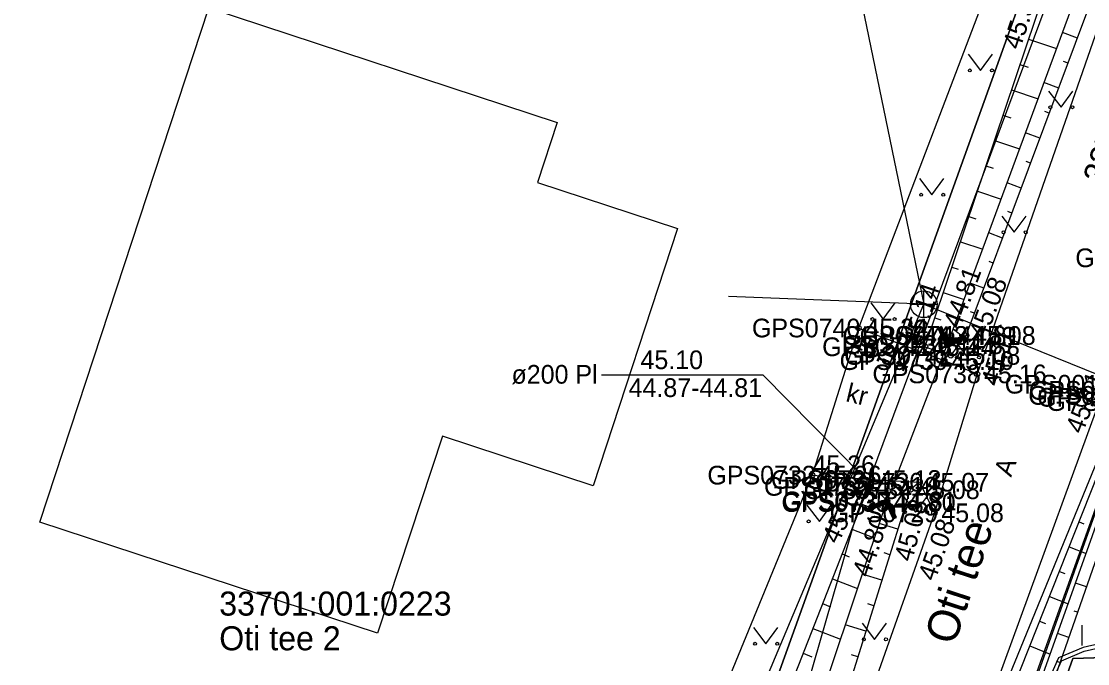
# Model space of a CAD drawing. Extents: x 551623 to 559850, y 6561220 to 6567135.
# Drawn here: x 557102.77 to 557142.7, y 6565653.58 to 6565677.64 of the extents above; entities that cross this region are included whole.
import ezdxf

# ---------------------------------------------------------------- set-up
doc = ezdxf.new("R2010")
doc.units = 0
for name, color, linetype in [('HALJASTUS', 7, 'Continuous'), ('Hoone Elu- või ühiskondlik hoone', 7, 'Continuous'), ('KKAEV', 7, 'Continuous'), ('KORGUS-EH2000', 7, 'Continuous'), ('KPOHULIIN', 7, 'Continuous'), ('KTRASS', 7, 'Continuous'), ('MOOTKORG-EH2000', 7, 'Continuous'), ('MOOTMPUNKT', 7, 'Continuous'), ('MOOTNR', 7, 'Continuous'), ('MOOTPIIR', 7, 'Continuous'), ('MPKAABEL', 7, 'Continuous'), ('MPOHULIIN', 7, 'Continuous'), ('PIIR', 7, 'Continuous'), ('RELJEEF', 7, 'Continuous'), ('TEE', 7, 'Continuous'), ('TRUUP', 7, 'Continuous'), ('VTRASS', 7, 'Continuous')]:
    doc.layers.add(name, color=color, linetype=linetype)

msp = doc.modelspace()

# ---------------------------------------------------------------- linework, layer by layer
at = {"layer": 'HALJASTUS'}
for p, q in [((557138.225, 6565676.406), (557138.688, 6565675.799)), ((557138.688, 6565675.799), (557139.134, 6565676.406)), ((557141.238, 6565675.027), (557141.702, 6565674.42)), ((557141.702, 6565674.42), (557142.147, 6565675.027)), ((557136.402, 6565671.75), (557136.865, 6565671.144)), ((557136.865, 6565671.144), (557137.311, 6565671.75)), ((557139.489, 6565670.343), (557139.952, 6565669.736)), ((557139.952, 6565669.736), (557140.398, 6565670.343)), ((557134.578, 6565667.095), (557135.042, 6565666.488)), ((557135.042, 6565666.488), (557135.487, 6565667.095)), ((557137.739, 6565665.659), (557138.203, 6565665.052)), ((557138.203, 6565665.052), (557138.648, 6565665.659)), ((557135.793, 6565659.861), (557136.257, 6565659.254)), ((557136.257, 6565659.254), (557136.702, 6565659.861)), ((557132.189, 6565659.518), (557132.653, 6565658.911)), ((557132.653, 6565658.911), (557133.098, 6565659.518)), ((557134.256, 6565655.103), (557134.719, 6565654.496)), ((557134.719, 6565654.496), (557135.165, 6565655.103)), ((557142.484, 6565655.027), (557142.484, 6565654.266)), ((557130.185, 6565654.937), (557130.648, 6565654.33)), ((557130.648, 6565654.33), (557131.094, 6565654.937))]:
    msp.add_line(p, q, dxfattribs=at)
for centre in [(557138.287, 6565675.799), (557139.116, 6565675.799), (557141.301, 6565674.42), (557142.129, 6565674.42), (557136.464, 6565671.144), (557137.293, 6565671.144), (557139.551, 6565669.736), (557140.38, 6565669.736), (557134.641, 6565666.488), (557135.469, 6565666.488), (557137.802, 6565665.052), (557138.63, 6565665.052), (557135.856, 6565659.254), (557136.685, 6565659.254), (557132.252, 6565658.911), (557133.08, 6565658.911), (557130.247, 6565654.33), (557131.076, 6565654.33), (557134.318, 6565654.496), (557135.147, 6565654.496)]:
    msp.add_circle(centre, 0.055, dxfattribs=at)
at = {"layer": 'Hoone Elu- või ühiskondlik hoone'}
msp.add_lwpolyline([(557127.344, 6565669.874), (557124.187, 6565660.245), (557118.541, 6565662.104), (557116.113, 6565654.725), (557103.466, 6565658.883), (557109.8, 6565678.141), (557122.835, 6565673.853), (557122.094, 6565671.601)], close=True, dxfattribs=at)
at = {"layer": 'KKAEV'}
for p, q in [((557136.565, 6565666.541), (557136.565, 6565667.541)), ((557136.065, 6565667.041), (557137.065, 6565667.041))]:
    msp.add_line(p, q, dxfattribs=at)
msp.add_circle((557136.565, 6565667.041), 0.5, dxfattribs=at)
at = {"layer": 'KORGUS-EH2000'}
for centre in [(557134.119, 6565666.153), (557137.579, 6565665.869), (557138.148, 6565665.874), (557136.608, 6565665.451), (557138.558, 6565664.435), (557132.379, 6565660.644), (557134.499, 6565660.224), (557136.055, 6565660.097), (557135.153, 6565659.62), (557136.96, 6565659.233)]:
    msp.add_circle(centre, 0.1, dxfattribs=at)
at = {"layer": 'KPOHULIIN'}
msp.add_lwpolyline([(557033.153, 6565351.076), (557050.554, 6565399.565), (557067.065, 6565445.505), (557084.207, 6565493.616), (557103.697, 6565548.895), (557103.697, 6565548.895), (557136.898, 6565642.401), (557153.703, 6565689.258)], dxfattribs=at)
at = {"layer": 'KTRASS'}
for points in [[(557133.942, 6565679.746), (557136.565, 6565667.041)], [(557026.803, 6565375.144), (557032.863, 6565383.722), (557042.439, 6565408.103), (557054.708, 6565437.366), (557065.159, 6565467.183), (557074.882, 6565496.793), (557085.218, 6565523.93), (557095.541, 6565553.264), (557105.806, 6565584.058), (557113.235, 6565607.969), (557122.948, 6565634.671), (557136.565, 6565667.041), (557148.593, 6565662.181)], [(557136.565, 6565667.041), (557129.25, 6565667.339)]]:
    msp.add_lwpolyline(points, dxfattribs=at)
at = {"layer": 'MOOTMPUNKT'}
for centre in [(557134.119, 6565666.153), (557137.579, 6565665.869), (557138.148, 6565665.874), (557136.608, 6565665.451), (557137.444, 6565665.528), (557137.33, 6565664.933), (557137.574, 6565665.127), (557138.558, 6565664.435), (557132.379, 6565660.644), (557134.499, 6565660.224), (557134.622, 6565660.48), (557136.406, 6565660.379), (557136.055, 6565660.097), (557135.153, 6565659.62), (557135.189, 6565659.679), (557136.96, 6565659.233)]:
    msp.add_circle(centre, 0.1, dxfattribs=at)
at = {"layer": 'MOOTPIIR'}
msp.add_lwpolyline([(557139.744, 6565680.935), (557134.119, 6565666.153), (557132.379, 6565660.644), (557125.645, 6565644.222), (557124.398, 6565640.179), (557120.444, 6565626.791), (557116.396, 6565618.485), (557110.204, 6565599.022), (557106.621, 6565589.829), (557104.252, 6565584.831), (557099.902, 6565572.968), (557091.714, 6565547.834), (557091.204, 6565546.398), (557089.975, 6565543.016), (557089.03, 6565541.834), (557085.345, 6565527.333)], dxfattribs=at)
at = {"layer": 'MPKAABEL'}
for points in [[(557187.456, 6565599.606), (557177.403, 6565625.401), (557172.528, 6565638.343), (557171.411, 6565642.887), (557167.901, 6565652.074), (557166.974, 6565655.503), (557165.736, 6565659.294), (557164.874, 6565659.594), (557157.078, 6565657.517), (557142.525, 6565654.193), (557141.608, 6565653.807), (557141.26, 6565653.022), (557136.914, 6565641.202), (557134.897, 6565635.657), (557131.035, 6565624.808), (557126.58, 6565612.013), (557124.657, 6565607.634)], [(557124.798, 6565607.582), (557126.72, 6565611.959), (557131.176, 6565624.758), (557135.038, 6565635.606), (557137.055, 6565641.15), (557141.399, 6565652.966), (557141.721, 6565653.692), (557142.571, 6565654.05), (557157.114, 6565657.371), (557164.868, 6565659.437), (557165.617, 6565659.177), (557166.831, 6565655.46), (557167.758, 6565652.029), (557171.268, 6565642.841), (557172.386, 6565638.297), (557177.262, 6565625.348), (557187.324, 6565599.533)]]:
    msp.add_lwpolyline(points, dxfattribs=at)
at = {"layer": 'MPOHULIIN'}
msp.add_lwpolyline([(557050.554, 6565399.565), (557067.065, 6565445.505), (557084.207, 6565493.616), (557103.697, 6565548.895), (557120.292, 6565595.621), (557120.292, 6565595.621), (557153.703, 6565689.258)], dxfattribs=at)
at = {"layer": 'PIIR'}
for points in [[(557143.03, 6565692.36), (557157.5, 6565654.27), (557142.14, 6565653.78), (557122.77, 6565599.28), (557106.21, 6565552.32), (557093.58, 6565515.97), (557085.1, 6565492.2), (557086.02, 6565487.88), (557073.92, 6565497.32), (557076.42, 6565497.95), (557098, 6565559.71), (557096.67, 6565561.36), (557100.66, 6565572.69), (557102.77, 6565573.26), (557114.53, 6565606.57), (557127.78, 6565643.89), (557142.97, 6565686.18)], [(557055.54, 6565690.39), (557142.97, 6565686.18), (557127.78, 6565643.89), (557048.49, 6565668.68)], [(557142.14, 6565653.78), (557157.5, 6565654.27), (557181.52, 6565590.04), (557174.05, 6565568.29), (557122.77, 6565599.28)]]:
    msp.add_lwpolyline(points, close=True, dxfattribs=at)
at = {"layer": 'RELJEEF'}
for p, q in [((557142.314, 6565677.01), (557141.754, 6565677.219)), ((557140.482, 6565676.966), (557141.531, 6565676.613)), ((557140.163, 6565676.018), (557140.47, 6565675.915)), ((557141.963, 6565676.073), (557141.797, 6565676.135)), ((557139.844, 6565675.071), (557140.84, 6565674.735)), ((557141.613, 6565675.136), (557141.063, 6565675.342)), ((557141.262, 6565674.2), (557141.099, 6565674.261)), ((557139.525, 6565674.123), (557139.816, 6565674.025)), ((557140.912, 6565673.263), (557140.373, 6565673.465)), ((557139.206, 6565673.175), (557140.15, 6565672.857)), ((557138.887, 6565672.227), (557139.162, 6565672.135)), ((557140.562, 6565672.327), (557140.402, 6565672.387)), ((557140.211, 6565671.39), (557139.683, 6565671.588)), ((557138.568, 6565671.279), (557139.459, 6565670.98)), ((557138.25, 6565670.332), (557138.509, 6565670.244)), ((557139.861, 6565670.453), (557139.704, 6565670.512)), ((557139.51, 6565669.517), (557138.992, 6565669.711)), ((557137.931, 6565669.384), (557138.769, 6565669.102)), ((557139.16, 6565668.58), (557139.006, 6565668.638)), ((557137.612, 6565668.436), (557137.855, 6565668.354)), ((557138.81, 6565667.644), (557138.302, 6565667.834)), ((557137.293, 6565667.488), (557138.078, 6565667.224)), ((557138.459, 6565666.707), (557138.309, 6565666.763)), ((557136.974, 6565666.54), (557137.202, 6565666.464)), ((557137.414, 6565665.181), (557137.681, 6565665.979)), ((557138.08, 6565665.786), (557137.666, 6565666.104)), ((557134.237, 6565659.558), (557134.475, 6565659.464)), ((557133.872, 6565658.627), (557134.71, 6565658.298)), ((557135.592, 6565658.618), (557134.891, 6565658.838)), ((557142.376, 6565658.894), (557142.556, 6565658.823)), ((557142.007, 6565657.965), (557142.642, 6565657.713)), ((557133.507, 6565657.696), (557133.772, 6565657.591)), ((557135.294, 6565657.664), (557135.078, 6565657.731)), ((557141.638, 6565657.035), (557141.838, 6565656.956)), ((557133.141, 6565656.765), (557134.075, 6565656.399)), ((557134.995, 6565656.709), (557134.256, 6565656.941)), ((557142.65, 6565656.456), (557142.245, 6565656.598)), ((557132.776, 6565655.834), (557133.07, 6565655.719)), ((557134.697, 6565655.755), (557134.469, 6565655.826)), ((557141.269, 6565656.106), (557141.97, 6565655.828)), ((557142.32, 6565655.512), (557142.197, 6565655.555)), ((557134.398, 6565654.801), (557133.621, 6565655.044)), ((557140.9, 6565655.176), (557141.12, 6565655.089)), ((557132.411, 6565654.903), (557133.439, 6565654.5)), ((557141.99, 6565654.568), (557141.573, 6565654.714)), ((557140.532, 6565654.247), (557141.298, 6565653.943)), ((557132.045, 6565653.972), (557132.368, 6565653.846)), ((557134.099, 6565653.846), (557133.861, 6565653.921)), ((557141.66, 6565653.624), (557141.533, 6565653.668))]:
    msp.add_line(p, q, dxfattribs=at)
for points in [[(557141.12, 6565678.862), (557136.608, 6565665.451), (557137.574, 6565665.127), (557138.148, 6565665.874), (557142.818, 6565678.356), (557143.239, 6565679.796), (557144.28, 6565684.505), (557144.728, 6565688.168), (557143.983, 6565692.442), (557138.268, 6565703.54), (557137.672, 6565703.194), (557143.149, 6565692.173), (557143.968, 6565688.129), (557142.927, 6565684.814), (557141.616, 6565680.28), (557141.12, 6565678.862)], [(557137.579, 6565665.869), (557142.239, 6565678.539), (557142.703, 6565679.815), (557143.878, 6565684.579), (557144.386, 6565688.168), (557143.739, 6565692.424), (557138.1, 6565703.311)], [(557124.076, 6565603.072), (557124.096, 6565603.157), (557130.516, 6565620.457), (557135.12, 6565634.931), (557135.468, 6565636.451), (557134.49, 6565637.447), (557134.84, 6565639.328), (557135.645, 6565639.532), (557137.301, 6565642.571), (557136.738, 6565644.685), (557144.255, 6565663.632), (557146.157, 6565668.781), (557146.912, 6565669.427), (557147.115, 6565668.406), (557145.074, 6565663.399), (557138.372, 6565644.21), (557138.236, 6565642.211), (557137.278, 6565639.44), (557137.811, 6565639.662), (557139.302, 6565639.392)], [(557135.507, 6565638.291), (557137.218, 6565637.506), (557136.455, 6565639.314), (557137.706, 6565642.286), (557137.856, 6565644.285), (557144.726, 6565663.559), (557146.912, 6565669.427)], [(557136.406, 6565660.379), (557136.055, 6565660.097), (557131.713, 6565646.218), (557130.461, 6565642.875), (557129.168, 6565641.141), (557128.637, 6565639.497), (557127.995, 6565636.032), (557124.19, 6565626.311)], [(557134.622, 6565660.48), (557134.499, 6565660.224), (557129.223, 6565646.78), (557127.948, 6565644.018), (557125.645, 6565644.222)], [(557135.153, 6565659.62), (557130.746, 6565646.453), (557129.171, 6565643.174), (557127.3, 6565640.827)]]:
    msp.add_lwpolyline(points, dxfattribs=at)
at = {"layer": 'TEE'}
for points in [[(557143.358, 6565678.174), (557138.558, 6565664.435), (557136.96, 6565659.233), (557132.351, 6565646.148), (557129.9, 6565639.419), (557125.021, 6565626.31), (557121.502, 6565616.551), (557117.747, 6565605.465), (557114.535, 6565597.096), (557113.397, 6565596.47), (557110.079, 6565587.319), (557110.691, 6565586.826), (557109.779, 6565583.198), (557104.291, 6565567.464), (557095.848, 6565544.395), (557094.385, 6565540.223), (557089.288, 6565525.984)], [(557136.362, 6565644.832), (557144.135, 6565663.819), (557147.076, 6565671.725), (557147.773, 6565673.36), (557149.544, 6565674.837), (557150.862, 6565675.663), (557153.025, 6565675.538)], [(557092.088, 6565511.985), (557090.727, 6565512.907), (557089.23, 6565514.428), (557091.324, 6565520.351), (557091.733, 6565520.689), (557092.882, 6565523.804), (557092.721, 6565524.388), (557097.215, 6565535.867), (557101.757, 6565547.928), (557103.641, 6565553.302), (557108.597, 6565566.722), (557113.999, 6565581.937), (557115.285, 6565585.504), (557119.495, 6565597.655), (557120.533, 6565600.365), (557121.605, 6565603.738), (557128.082, 6565621.715), (557134.236, 6565638.871), (557136.362, 6565644.832), (557143.373, 6565664.048), (557146.52, 6565672.286)], [(557134.119, 6565666.153), (557137.33, 6565664.933), (557138.558, 6565664.435)], [(557132.379, 6565660.644), (557134.622, 6565660.48), (557136.406, 6565660.379), (557136.96, 6565659.233)]]:
    msp.add_lwpolyline(points, dxfattribs=at)
at = {"layer": 'TRUUP'}
for p, q in [((557137.222, 6565666.204), (557137.092, 6565666.146)), ((557137.221, 6565666.203), (557137.206, 6565665.889)), ((557137.222, 6565666.204), (557137.48, 6565665.622)), ((557137.092, 6565666.146), (557137.408, 6565665.434)), ((557137.119, 6565666.158), (557137.116, 6565666.093)), ((557137.144, 6565666.169), (557137.138, 6565666.042)), ((557137.157, 6565666.175), (557137.444, 6565665.528)), ((557137.17, 6565666.18), (557137.161, 6565665.991)), ((557137.196, 6565666.192), (557137.183, 6565665.94)), ((557137.244, 6565666.155), (557137.228, 6565665.839)), ((557137.266, 6565666.104), (557137.251, 6565665.788)), ((557137.289, 6565666.053), (557137.273, 6565665.737)), ((557137.311, 6565666.002), (557137.296, 6565665.686)), ((557137.334, 6565665.951), (557137.318, 6565665.635)), ((557137.356, 6565665.901), (557137.341, 6565665.585)), ((557137.379, 6565665.85), (557137.363, 6565665.534)), ((557137.444, 6565665.528), (557138.09, 6565665.815)), ((557137.48, 6565665.622), (557138.061, 6565665.88)), ((557137.903, 6565665.81), (557137.895, 6565665.65)), ((557137.928, 6565665.821), (557137.92, 6565665.662)), ((557137.954, 6565665.832), (557137.946, 6565665.673)), ((557137.979, 6565665.844), (557137.972, 6565665.685)), ((557138.005, 6565665.855), (557137.997, 6565665.696)), ((557138.031, 6565665.866), (557138.023, 6565665.707)), ((557138.056, 6565665.878), (557138.048, 6565665.719)), ((557138.061, 6565665.88), (557138.119, 6565665.75)), ((557138.079, 6565665.839), (557138.074, 6565665.73)), ((557137.402, 6565665.799), (557137.386, 6565665.483)), ((557137.408, 6565665.434), (557138.119, 6565665.75)), ((557137.424, 6565665.748), (557137.409, 6565665.435)), ((557137.447, 6565665.698), (557137.434, 6565665.446)), ((557137.469, 6565665.647), (557137.46, 6565665.458)), ((557137.493, 6565665.628), (557137.485, 6565665.469)), ((557137.519, 6565665.639), (557137.511, 6565665.48)), ((557137.544, 6565665.651), (557137.537, 6565665.492)), ((557137.57, 6565665.662), (557137.562, 6565665.503)), ((557137.596, 6565665.674), (557137.588, 6565665.514)), ((557137.621, 6565665.685), (557137.613, 6565665.526)), ((557137.647, 6565665.696), (557137.639, 6565665.537)), ((557137.672, 6565665.708), (557137.665, 6565665.548)), ((557137.698, 6565665.719), (557137.69, 6565665.56)), ((557137.724, 6565665.73), (557137.716, 6565665.571)), ((557137.749, 6565665.742), (557137.741, 6565665.582)), ((557137.775, 6565665.753), (557137.767, 6565665.594)), ((557137.8, 6565665.764), (557137.792, 6565665.605)), ((557137.826, 6565665.776), (557137.818, 6565665.616)), ((557137.852, 6565665.787), (557137.844, 6565665.628)), ((557137.877, 6565665.798), (557137.869, 6565665.639)), ((557138.102, 6565665.789), (557138.1, 6565665.741)), ((557135.225, 6565659.773), (557134.514, 6565659.457)), ((557134.572, 6565659.327), (557134.514, 6565659.457)), ((557134.531, 6565659.419), (557134.533, 6565659.466)), ((557135.189, 6565659.679), (557134.543, 6565659.392)), ((557134.554, 6565659.368), (557134.559, 6565659.477)), ((557135.153, 6565659.585), (557134.572, 6565659.327)), ((557134.577, 6565659.329), (557134.585, 6565659.489)), ((557134.602, 6565659.341), (557134.61, 6565659.5)), ((557134.628, 6565659.352), (557134.636, 6565659.511)), ((557134.654, 6565659.364), (557134.661, 6565659.523)), ((557134.679, 6565659.375), (557134.687, 6565659.534)), ((557134.705, 6565659.386), (557134.713, 6565659.545)), ((557134.73, 6565659.398), (557134.738, 6565659.557)), ((557134.756, 6565659.409), (557134.764, 6565659.568)), ((557134.781, 6565659.42), (557134.789, 6565659.58)), ((557134.807, 6565659.432), (557134.815, 6565659.591)), ((557134.833, 6565659.443), (557134.841, 6565659.602)), ((557134.858, 6565659.454), (557134.866, 6565659.614)), ((557134.884, 6565659.466), (557134.892, 6565659.625)), ((557134.909, 6565659.477), (557134.917, 6565659.636)), ((557134.935, 6565659.488), (557134.943, 6565659.648)), ((557134.961, 6565659.5), (557134.968, 6565659.659)), ((557134.986, 6565659.511), (557134.994, 6565659.67)), ((557135.012, 6565659.522), (557135.02, 6565659.682)), ((557135.037, 6565659.534), (557135.045, 6565659.693)), ((557135.063, 6565659.545), (557135.071, 6565659.704)), ((557135.089, 6565659.556), (557135.096, 6565659.716)), ((557135.114, 6565659.568), (557135.122, 6565659.727)), ((557135.14, 6565659.579), (557135.148, 6565659.738)), ((557135.411, 6565659.004), (557135.153, 6565659.585)), ((557135.164, 6565659.561), (557135.173, 6565659.75)), ((557135.186, 6565659.51), (557135.199, 6565659.761)), ((557135.476, 6565659.033), (557135.189, 6565659.679)), ((557135.209, 6565659.459), (557135.224, 6565659.772)), ((557135.541, 6565659.061), (557135.225, 6565659.773)), ((557135.231, 6565659.408), (557135.247, 6565659.724)), ((557135.254, 6565659.357), (557135.27, 6565659.673)), ((557135.277, 6565659.307), (557135.292, 6565659.623)), ((557135.299, 6565659.256), (557135.315, 6565659.572)), ((557135.322, 6565659.205), (557135.337, 6565659.521)), ((557135.344, 6565659.154), (557135.36, 6565659.47)), ((557135.367, 6565659.103), (557135.382, 6565659.419)), ((557135.389, 6565659.053), (557135.405, 6565659.369)), ((557135.411, 6565659.004), (557135.541, 6565659.061)), ((557135.412, 6565659.004), (557135.427, 6565659.318)), ((557135.437, 6565659.016), (557135.45, 6565659.267)), ((557135.463, 6565659.027), (557135.472, 6565659.216)), ((557135.489, 6565659.038), (557135.495, 6565659.166)), ((557135.514, 6565659.05), (557135.517, 6565659.115))]:
    msp.add_line(p, q, dxfattribs=at)
for points in [[(557135.189, 6565659.679), (557137.444, 6565665.528)], [(557135.189, 6565659.679), (557130.554, 6565664.386), (557124.497, 6565664.386)]]:
    msp.add_lwpolyline(points, dxfattribs=at)
at = {"layer": 'VTRASS'}
msp.add_lwpolyline([(557145.322, 6565689.495), (557134.032, 6565659.135), (557130.382, 6565646.475), (557120.112, 6565618.925), (557118.572, 6565614.685), (557109.512, 6565589.115), (557108.482, 6565586.205), (557104.61, 6565573.91), (557101.828, 6565566.771), (557100.892, 6565564.715), (557100.207, 6565563.094), (557095.302, 6565548.745), (557082.162, 6565511.115), (557077.662, 6565498.385), (557074.832, 6565487.185), (557073.992, 6565486.035), (557070.902, 6565479.045), (557049.552, 6565418.835), (557036.81, 6565383.508), (557036.652, 6565383.055), (557029.612, 6565366.205)], dxfattribs=at)

# ---------------------------------------------------------------- texts
at = {"layer": 'KORGUS-EH2000'}
for s, rotation, p in [(' 45.37', 71.4049, (557140.075, 6565676.294)), (' 44.81', 69.8085, (557137.833, 6565665.835)), (' 45.08', 69.4878, (557138.788, 6565665.457)), (' 45.14', 71.4833, (557136.347, 6565665.2)), (' 45.16', 72.9193, (557139.277, 6565663.68)), (' 45.34', 339.2025, (557133.492, 6565665.416)), (' 45.11', 69.0918, (557142.409, 6565661.911)), (' 45.12', 64.4266, (557133.238, 6565657.792)), (' 45.08', 75.0519, (557136.05, 6565657.12)), (' 44.80', 71.4963, (557134.446, 6565656.537)), (' 45.08', 70.5946, (557136.895, 6565656.396))]:
    msp.add_text(s, height=0.7, rotation=rotation, dxfattribs=at).set_placement(p)
msp.add_text(' 45.26', height=0.7, dxfattribs=at).set_placement((557132.134, 6565660.682))
at = {"layer": 'MOOTKORG-EH2000'}
for s, p in [(' 45.34', (557134.119, 6565665.803)), (' 44.81', (557137.579, 6565665.519)), (' 45.08', (557138.148, 6565665.524)), (' 44.87', (557137.444, 6565665.178)), (' 45.14', (557136.608, 6565665.101)), (' 45.08', (557137.574, 6565664.777)), (' 45.10', (557137.33, 6565664.583)), (' 45.16', (557138.558, 6565664.085)), (' 45.26', (557132.379, 6565660.294)), (' 45.13', (557134.622, 6565660.13)), (' 45.07', (557136.406, 6565660.029)), (' 45.12', (557134.499, 6565659.874)), (' 45.08', (557136.055, 6565659.747)), (' 44.80', (557135.153, 6565659.27)), (' 44.81', (557135.189, 6565659.329)), (' 45.08', (557136.96, 6565658.883))]:
    msp.add_text(s, height=0.7, dxfattribs=at).set_placement(p)
at = {"layer": 'MOOTNR'}
for s, p in [('GPS0006 ', (557142.237, 6565668.431)), ('GPS0740 ', (557130.129, 6565665.803)), ('GPS0744 ', (557133.52, 6565665.519)), ('GPS0743 ', (557134.158, 6565665.524)), ('GPS0741 ', (557132.758, 6565665.101)), ('GPS0736 ', (557133.524, 6565665.178)), ('GPS0742 ', (557133.584, 6565664.777)), ('GPS0739 ', (557133.41, 6565664.583)), ('GPS0738 ', (557134.639, 6565664.085)), ('GPS0012 ', (557139.593, 6565663.698)), ('GPS0010 ', (557140.475, 6565663.281)), ('GPS0011 ', (557140.495, 6565663.469)), ('GPS0009 ', (557140.806, 6565663.209)), ('GPS0008 ', (557141.155, 6565663.049)), ('GPS0732 ', (557128.46, 6565660.294)), ('GPS0731 ', (557130.842, 6565660.13)), ('GPS0730 ', (557132.487, 6565660.029)), ('GPS0733 ', (557130.579, 6565659.874)), ('GPS0734 ', (557132.065, 6565659.747)), ('GPS0735 ', (557131.233, 6565659.27)), ('GPS0737 ', (557131.269, 6565659.329)), ('GPS0729 ', (557133.04, 6565658.883))]:
    msp.add_text(s, height=0.7, dxfattribs=at).set_placement(p)
at = {"layer": 'PIIR'}
msp.add_text('33701:001:0218', height=0.9, rotation=71.549, dxfattribs=at).set_placement((557143.356, 6565671.496))
for s, p in [('33701:001:0223', (557110.184, 6565655.385)), ('Oti tee 2', (557110.184, 6565654.085))]:
    msp.add_text(s, height=0.9, dxfattribs=at).set_placement(p)
at = {"layer": 'TEE'}
for s, height, rotation, p in [('kr', 0.7, 346.6615, (557133.61, 6565663.416)), ('A', 0.7, 70.1764, (557139.832, 6565660.547)), ('Oti tee', 1.2, 71.8431, (557137.71, 6565654.234))]:
    msp.add_text(s, height=height, rotation=rotation, dxfattribs=at).set_placement(p)
at = {"layer": 'TRUUP'}
for s, p in [('45.10', (557125.956, 6565664.613)), ('ø200 Pl', (557121.127, 6565664.069)), ('44.87-44.81', (557125.511, 6565663.57))]:
    msp.add_text(s, height=0.7, dxfattribs=at).set_placement(p)

doc.saveas('drawing.dxf')
